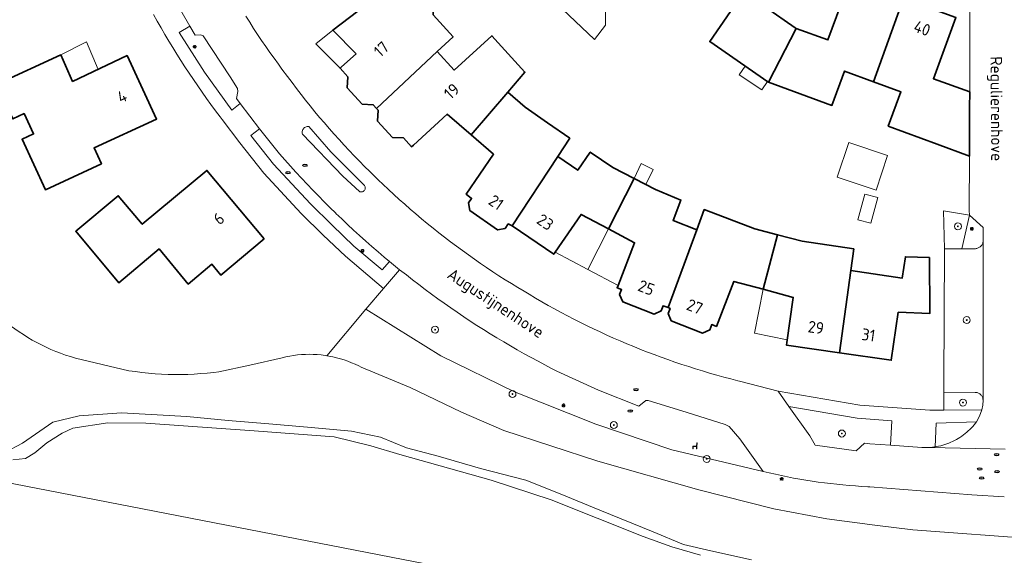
# Model space of a CAD drawing. Header units: metres. Extents: x 152610 to 160096, y 456114 to 462495.
# Tile 507 of 938: x 158282 to 158396, y 459762 to 459823. Entities that reach past the tile are written whole.
import ezdxf
from ezdxf.enums import TextEntityAlignment as Align

# ---------------------------------------------------------------- set-up
doc = ezdxf.new("R2010")
doc.units = ezdxf.units.M
doc.header["$LTSCALE"] = 0.5
doc.layers.get('0').update_dxf_attribs({"linetype": 'CONTINUOUS'})
for name, color, linetype, lineweight in [('B-PV-GK-BESCHOEIING-G', 251, 'GK-BESCHOEIING-SO', 18), ('B-PV-GR-BEPLANTING_CULTUUR_BODEMBEDEKKER-GV', 251, 'CONTINUOUS', 18), ('B-PV-GR-BEPLANTING_CULTUUR_HEESTERS-GV', 251, 'CONTINUOUS', 18), ('B-PV-GR-BOOM-S', 251, 'CONTINUOUS', 25), ('B-PV-GR-GRAS-GV', 251, 'CONTINUOUS', 13), ('B-PV-GR-HAAG-GV', 251, 'CONTINUOUS', 13), ('B-PV-GW-TALUD_KRUIN-G', 251, 'CONTINUOUS', 18), ('B-PV-IE-MEUBILAIR-S', 251, 'CONTINUOUS', 25), ('B-PV-IE-MEUBILAIR_WEGMEUBILAIR-S', 251, 'CONTINUOUS', 25), ('B-PV-OG-BEBOUWING-GV', 6, 'CONTINUOUS', 35), ('B-PV-OG-BEBOUWING-T18', 1, 'CONTINUOUS', 18), ('B-PV-OG-BEBOUWING_OVERBOUWING-GV', 251, 'CONTINUOUS', 18), ('B-PV-OG-BEBOUWING_SCHUUR-GV', 251, 'CONTINUOUS', 18), ('B-PV-OG-TERREIN_BEGROEID-GV', 251, 'CONTINUOUS', 18), ('B-PV-OG-TERREIN_OEVER-GV', 251, 'CONTINUOUS', 18), ('B-PV-OG-TOPOGRAFIE-T18', 1, 'CONTINUOUS', 18), ('B-PV-OG-WATER_SLOOT-GV', 251, 'CONTINUOUS', 18), ('B-PV-VH-ONVERHARD_ZAND-GV', 251, 'CONTINUOUS', 18), ('B-PV-VH-OPENVERHARDING_BETONSTRAATSTEEN-GV', 251, 'CONTINUOUS', 18), ('B-PV-VH-OPENVERHARDING_TEGEL-GV', 251, 'CONTINUOUS', 18)]:
    doc.layers.add(name, color=color, linetype=linetype, lineweight=lineweight)
doc.styles.add('NLCS-ISO', font='NLCS-ISO.ttf')
doc.styles.add('NLCS-ISO-M750-T18', font='NLCS-ISO.ttf', dxfattribs={"height": 1.35})
doc.linetypes.add('GK-BESCHOEIING-SO', pattern='A,18,-3,[1,NLCS.SHX,S=0.6,R=0,X=0,Y=0],-3', length=24)

# ---------------------------------------------------------------- blocks, each defined once
blk = doc.blocks.new('SIE-MEUBILAIR_PAAL_LICHTMAST-SO')
for points in [[(-0.62, 0), (-1, 0)], [(-0.71, 0.71), (-0.44, 0.44)], [(0, 1), (0, 0.62)], [(0.44, 0.44), (0.71, 0.71)], [(1, 0), (0.62, 0)], [(-0.71, -0.71), (-0.44, -0.44)], [(0, -0.62), (0, -1)], [(0.44, -0.44), (0.71, -0.71)]]:
    blk.add_lwpolyline(points)
blk.add_circle((0, 0), 0.5)
blk = doc.blocks.new('SIE-MEUBILAIR_PUT_RIOOLPUT-SO')
blk.add_ellipse((0, 0), major_axis=(1.25, 0), ratio=0.54)
at = {"style": 'NLCS-ISO'}
blk.add_text('ri', height=0.75, dxfattribs=at).set_placement((-0.04, 0.07), align=Align.MIDDLE_CENTER)
blk = doc.blocks.new('SIE-WEG_ZITBANK-SO')
at = {"color": 0, "linetype": 'ByBlock', "lineweight": 18}
blk.add_lwpolyline([(-0.91, -1.63), (-0.91, -0.2), (1.09, -0.2), (1.09, -1.63), (1.29, -1.63), (1.29, -0.21), (1.54, 1.78), (1.33, 1.78), (1.11, 0), (-1.11, 0), (-1.11, -1.63)], close=True, dxfattribs=at)
blk = doc.blocks.new('SGR-BOOM_GBKN-SO')
at = {"linetype": 'ByBlock', "lineweight": 18}
h = blk.add_hatch(color=0, dxfattribs=at)
h.dxf.hatch_style = 1
edge = h.paths.add_edge_path()
edge.add_arc((0, 0), 0.25, 0, 360)
at = {"color": 0, "linetype": 'ByBlock', "lineweight": 18}
for radius in [2, 0.25]:
    blk.add_circle((0, 0), radius, dxfattribs=at)
at = {"color": 0, "linetype": 'ByBlock', "lineweight": 18, "style": 'NLCS-ISO'}
blk.add_attdef('SOORT', (2.5, 0), '', height=1.5, dxfattribs=at)

msp = doc.modelspace()

# ---------------------------------------------------------------- linework, layer by layer
at = {"layer": 'B-PV-GK-BESCHOEIING-G', "flags": 128}
msp.add_lwpolyline([(158111.976, 459807.457), (158112.681, 459809.328), (158114.707, 459809.829), (158133.175, 459806.413), (158168.926, 459799.346), (158203.533, 459792.593), (158227.122, 459788.063), (158248.059, 459784.067), (158250.251, 459784.033), (158255.499, 459784.701), (158258.191, 459785.264), (158259.787, 459785.683), (158260.876, 459786.831), (158261.284, 459787.303), (158261.68, 459787.786), (158262.063, 459788.279), (158262.434, 459788.781), (158262.791, 459789.293), (158263.135, 459789.814), (158263.466, 459790.343), (158263.783, 459790.881), (158264.086, 459791.426), (158264.375, 459791.979), (158264.65, 459792.54), (158264.681, 459792.606), (158264.77, 459792.869), (158264.843, 459793.138), (158264.901, 459793.41), (158264.944, 459793.685), (158264.97, 459793.962), (158264.98, 459794.241), (158264.975, 459794.519), (158264.953, 459794.796), (158264.915, 459795.072), (158264.862, 459795.346), (158264.793, 459795.615), (158264.781, 459795.656), (158264.221, 459797.937), (158253.553, 459819.708), (158251.981, 459823.398), (158251.807, 459823.957), (158251.648, 459824.52), (158251.505, 459825.087), (158251.377, 459825.658), (158251.266, 459826.232), (158251.169, 459826.809), (158251.089, 459827.389), (158251.025, 459827.97), (158250.976, 459828.553), (158250.943, 459829.137), (158250.927, 459829.722), (158250.926, 459830.307), (158250.942, 459830.892), (158250.973, 459831.476), (158251.02, 459832.059), (158251.084, 459832.641), (158251.163, 459833.221), (158251.258, 459833.798), (158251.368, 459834.372), (158251.495, 459834.944), (158251.637, 459835.511), (158251.794, 459836.075), (158251.967, 459836.634), (158252.155, 459837.188), (158252.358, 459837.736), (158252.359, 459837.74), (158258.494, 459851.702), (158258.742, 459852.453), (158258.974, 459853.209), (158259.191, 459853.97), (158259.392, 459854.735), (158259.578, 459855.504), (158259.748, 459856.277), (158259.903, 459857.052), (158260.042, 459857.831), (158260.165, 459858.613), (158260.272, 459859.396), (158260.364, 459860.182), (158260.44, 459860.97), (158260.499, 459861.759), (158260.543, 459862.548), (158260.57, 459863.339), (158260.582, 459864.13), (158260.578, 459864.921), (158260.557, 459865.712), (158260.521, 459866.502), (158260.469, 459867.292), (158260.401, 459868.08), (158260.316, 459868.866), (158260.216, 459869.651), (158260.129, 459870.251), (158259.701, 459871.683), (158258.779, 459873.987), (158258.655, 459874.346), (158258.546, 459874.709), (158258.452, 459875.077), (158258.374, 459875.448), (158258.311, 459875.822), (158258.264, 459876.199), (158258.234, 459876.577), (158258.219, 459876.956), (158258.22, 459877.336), (158258.237, 459877.715), (158258.271, 459878.093), (158258.32, 459878.469), (158258.385, 459878.843), (158258.465, 459879.213), (158258.561, 459879.58), (158258.673, 459879.943), (158258.8, 459880.301), (158258.941, 459880.653), (158259.098, 459880.998), (158259.269, 459881.337), (158259.454, 459881.669), (158259.507, 459881.757), (158262.62, 459886.798), (158262.832, 459887.112), (158263.057, 459887.416), (158263.294, 459887.711), (158263.544, 459887.995), (158263.806, 459888.268), (158264.079, 459888.53), (158264.363, 459888.781), (158264.657, 459889.019), (158264.961, 459889.244), (158265.274, 459889.457), (158265.596, 459889.656), (158265.926, 459889.841), (158266.263, 459890.012), (158266.608, 459890.169), (158266.959, 459890.311), (158267.315, 459890.438), (158267.677, 459890.55), (158268.043, 459890.646), (158268.412, 459890.727), (158268.785, 459890.793), (158269.16, 459890.842), (158269.315, 459890.858), (158269.593, 459890.845), (158269.87, 459890.816), (158270.144, 459890.771), (158270.416, 459890.711), (158270.684, 459890.635), (158270.947, 459890.544), (158271.205, 459890.437), (158271.455, 459890.317), (158271.699, 459890.182), (158271.934, 459890.033), (158272.161, 459889.871), (158272.378, 459889.696), (158272.47, 459889.615), (158274.019, 459887.84), (158275.464, 459885.748), (158278.471, 459879.748), (158279.038, 459878.316), (158279.115, 459877.776), (158279.176, 459877.233), (158279.22, 459876.689), (158279.249, 459876.144), (158279.262, 459875.598), (158279.259, 459875.052), (158279.24, 459874.506), (158279.205, 459873.961), (158279.154, 459873.417), (158279.087, 459872.875), (158279.005, 459872.335), (158278.906, 459871.798), (158278.792, 459871.264), (158278.662, 459870.734), (158278.517, 459870.207), (158278.38, 459869.759), (158277.422, 459866.693), (158275.106, 459861.538), (158272.473, 459856.836), (158270.666, 459854.587), (158266.561, 459850.367), (158263.917, 459847.659), (158262.528, 459845.727), (158261.42, 459843.692), (158260.523, 459841.273), (158260.11, 459840.047), (158259.925, 459837.005), (158260.078, 459834.627), (158265.974, 459818.391), (158273.951, 459798.879), (158275.581, 459795.04), (158277.135, 459792.284), (158277.504, 459791.814), (158277.885, 459791.353), (158278.278, 459790.903), (158278.683, 459790.464), (158279.1, 459790.035), (158279.528, 459789.618), (158279.967, 459789.212), (158280.417, 459788.819), (158280.877, 459788.437), (158281.347, 459788.068), (158281.827, 459787.712), (158282.316, 459787.368), (158282.814, 459787.038), (158283.321, 459786.721), (158283.837, 459786.418), (158284.36, 459786.129), (158284.89, 459785.854), (158285.428, 459785.593), (158285.973, 459785.347), (158286.524, 459785.116), (158287.081, 459784.899), (158287.644, 459784.697), (158288.211, 459784.511), (158288.784, 459784.339), (158288.793, 459784.337), (158294.949, 459782.898), (158295.693, 459782.788), (158296.44, 459782.693), (158297.188, 459782.615), (158297.937, 459782.552), (158298.688, 459782.505), (158299.439, 459782.474), (158300.191, 459782.46), (158300.943, 459782.461), (158301.695, 459782.478), (158302.447, 459782.511), (158303.197, 459782.56), (158303.947, 459782.625), (158304.694, 459782.706), (158305.27, 459782.78), (158308.834, 459783.534), (158312.538, 459784.393), (158312.979, 459784.496), (158313.423, 459784.582), (158313.87, 459784.653), (158314.319, 459784.708), (158314.77, 459784.747), (158315.222, 459784.77), (158315.674, 459784.777), (158316.126, 459784.768), (158316.578, 459784.743), (158317.029, 459784.703), (158317.478, 459784.646), (158317.924, 459784.573), (158318.368, 459784.485), (158318.809, 459784.381), (158319.245, 459784.262), (158319.677, 459784.127), (158320.104, 459783.977), (158320.525, 459783.812), (158320.94, 459783.632), (158321.349, 459783.438), (158321.64, 459783.288), (158327.249, 459780.975), (158333.177, 459778.139), (158338.016, 459776.031), (158348.81, 459772.521), (158360.443, 459769.226), (158369.06, 459767.034), (158375.154, 459765.878), (158380.65, 459765.173), (158385.026, 459764.637), (158399.549, 459763.562), (158408.888, 459763.612), (158420.149, 459764.268), (158426.691, 459764.66), (158427.011, 459764.618), (158427.327, 459764.559), (158427.641, 459764.485), (158427.95, 459764.396), (158428.255, 459764.291), (158428.554, 459764.171), (158428.847, 459764.037), (158429.133, 459763.888), (158429.411, 459763.725), (158429.68, 459763.549), (158429.941, 459763.359), (158430.192, 459763.157), (158430.432, 459762.943), (158430.662, 459762.717), (158430.88, 459762.479), (158431.086, 459762.232), (158431.28, 459761.974), (158431.461, 459761.708), (158431.628, 459761.432), (158431.781, 459761.149), (158431.92, 459760.858), (158432.045, 459760.561), (158432.155, 459760.258), (158432.249, 459759.951), (158432.328, 459759.638), (158432.33, 459759.628), (158433.091, 459757.529), (158433.182, 459757.319), (158433.287, 459757.117), (158433.406, 459756.922), (158433.539, 459756.736), (158433.684, 459756.56), (158433.841, 459756.395), (158434.009, 459756.241), (158434.188, 459756.099), (158434.376, 459755.97), (158434.572, 459755.854), (158434.777, 459755.753), (158434.988, 459755.666), (158435.204, 459755.594), (158435.425, 459755.537), (158435.613, 459755.502), (158441.142, 459754.563), (158454.547, 459751.989), (158464.731, 459749.621), (158476.035, 459747.674), (158478.835, 459747.572), (158479.281, 459747.718), (158479.723, 459747.88), (158480.158, 459748.056), (158480.588, 459748.247), (158481.01, 459748.453), (158481.425, 459748.673), (158481.833, 459748.907), (158482.232, 459749.154), (158482.623, 459749.415), (158482.891, 459749.606), (158483.286, 459749.89), (158483.672, 459750.187), (158484.047, 459750.496), (158484.412, 459750.818), (158484.766, 459751.152), (158485.109, 459751.496), (158485.44, 459751.852), (158485.76, 459752.219), (158486.067, 459752.596), (158486.362, 459752.983), (158486.644, 459753.379), (158486.912, 459753.785), (158487.168, 459754.199), (158487.409, 459754.621), (158487.574, 459754.93), (158487.667, 459755.222), (158487.744, 459755.519), (158487.806, 459755.82), (158487.852, 459756.123), (158487.882, 459756.428), (158487.896, 459756.735), (158487.894, 459757.041), (158487.877, 459757.348), (158487.843, 459757.652), (158487.793, 459757.955), (158487.728, 459758.255), (158487.71, 459758.324), (158485.844, 459768.994), (158485.841, 459769.237), (158485.854, 459769.48), (158485.883, 459769.722), (158485.928, 459769.961), (158485.989, 459770.196), (158486.065, 459770.428), (158486.156, 459770.653), (158486.261, 459770.872), (158486.381, 459771.084), (158486.514, 459771.288), (158486.66, 459771.482), (158486.819, 459771.666), (158486.99, 459771.84), (158487.172, 459772.001), (158487.364, 459772.151), (158487.565, 459772.287), (158487.775, 459772.41), (158487.87, 459772.46), (158488.101, 459772.562), (158488.338, 459772.648), (158488.58, 459772.72), (158488.827, 459772.776), (158489.076, 459772.816), (158489.327, 459772.84), (158489.58, 459772.849), (158489.832, 459772.841), (158490.083, 459772.817), (158490.333, 459772.778), (158490.579, 459772.723), (158490.822, 459772.652), (158491.059, 459772.566), (158491.291, 459772.466), (158491.515, 459772.35), (158491.732, 459772.221), (158491.941, 459772.078), (158492.139, 459771.923), (158492.328, 459771.755), (158492.506, 459771.576), (158492.672, 459771.385), (158492.825, 459771.185), (158492.966, 459770.975), (158493.093, 459770.757), (158493.206, 459770.531), (158493.304, 459770.298), (158493.331, 459770.227), (158497.295, 459760.609), (158499.119, 459757.147), (158500, 459755.86), (158503.73, 459751.19), (158504.242, 459750.589), (158504.766, 459750), (158505.147, 459749.584), (158505.534, 459749.173), (158505.927, 459748.768), (158506.326, 459748.369), (158506.73, 459747.975), (158507.139, 459747.587), (158507.554, 459747.205), (158507.975, 459746.829), (158508.401, 459746.458), (158508.832, 459746.094), (158509.268, 459745.736), (158509.709, 459745.385), (158510.155, 459745.039), (158510.606, 459744.7), (158511.062, 459744.367), (158511.522, 459744.041), (158511.987, 459743.721), (158512.457, 459743.408), (158512.931, 459743.102), (158513.409, 459742.802), (158513.891, 459742.51), (158514.377, 459742.224), (158514.868, 459741.945), (158515.22, 459741.75), (158517.678, 459740.491), (158520.219, 459739.409), (158521.882, 459738.813), (158523.57, 459738.29), (158523.808, 459738.258), (158524.047, 459738.234), (158524.287, 459738.218), (158524.527, 459738.21), (158524.767, 459738.21), (158525.007, 459738.218), (158525.247, 459738.234), (158525.486, 459738.258), (158525.724, 459738.29), (158525.961, 459738.33), (158526.196, 459738.378), (158526.43, 459738.433), (158526.662, 459738.497), (158526.891, 459738.567), (158527.118, 459738.646), (158527.343, 459738.732), (158527.564, 459738.826), (158527.782, 459738.926), (158527.997, 459739.034), (158528.208, 459739.149), (158528.414, 459739.272), (158528.617, 459739.4), (158528.816, 459739.536), (158529.009, 459739.678), (158529.198, 459739.826), (158529.382, 459739.981), (158529.561, 459740.142), (158529.734, 459740.308), (158529.901, 459740.481), (158530.02, 459740.61), (158532.81, 459743.57), (158532.855, 459743.613), (158533.023, 459743.767), (158533.197, 459743.915), (158533.376, 459744.057), (158533.56, 459744.192), (158533.748, 459744.322), (158533.941, 459744.444), (158534.138, 459744.559), (158534.339, 459744.668), (158534.543, 459744.77), (158534.752, 459744.864), (158534.963, 459744.951), (158535.177, 459745.03), (158535.394, 459745.102), (158535.613, 459745.166), (158535.834, 459745.223), (158535.873, 459745.232), (158536.097, 459745.28), (158536.322, 459745.32), (158536.549, 459745.352), (158536.777, 459745.376), (158537.005, 459745.392), (158537.234, 459745.4), (158537.463, 459745.4), (158537.691, 459745.392), (158537.92, 459745.376), (158538.147, 459745.352), (158538.374, 459745.321), (158538.599, 459745.281), (158538.823, 459745.233), (158539.045, 459745.178), (158539.265, 459745.115), (158539.483, 459745.044), (158539.698, 459744.966), (158539.91, 459744.88), (158540.796, 459744.357), (158541.686, 459743.842), (158542.58, 459743.333), (158543.478, 459742.832), (158544.38, 459742.337), (158545.286, 459741.849), (158546.195, 459741.369), (158547.109, 459740.895), (158548.025, 459740.429), (158548.946, 459739.969), (158549.87, 459739.517), (158550.797, 459739.072), (158551.728, 459738.635), (158552.662, 459738.204), (158553.6, 459737.781), (158554.541, 459737.365), (158555.485, 459736.957), (158556.432, 459736.556), (158557.382, 459736.162), (158558.336, 459735.775), (158559.292, 459735.397), (158560.03, 459735.11), (158561.076, 459734.711), (158562.124, 459734.32), (158563.175, 459733.936), (158564.229, 459733.56), (158565.286, 459733.192), (158566.345, 459732.831), (158567.407, 459732.477), (158568.471, 459732.131), (158569.538, 459731.793), (158570.607, 459731.462), (158571.678, 459731.139), (158572.752, 459730.824), (158573.828, 459730.516), (158574.906, 459730.216), (158575.986, 459729.924), (158577.068, 459729.64), (158578.152, 459729.363), (158579.239, 459729.094), (158580.327, 459728.833), (158581.417, 459728.579), (158582.509, 459728.334), (158583.602, 459728.096), (158584.697, 459727.866), (158585.794, 459727.644), (158586.892, 459727.429), (158587.992, 459727.223), (158589.093, 459727.024), (158590.196, 459726.834), (158591.12, 459726.68), (158608.59, 459723.29), (158624.85, 459720.15), (158627.359, 459719.888), (158629.88, 459719.99), (158636.309, 459720.76), (158642.72, 459721.67), (158650.18, 459723.585), (158657.6, 459725.65), (158657.664, 459725.665), (158657.834, 459725.7), (158658.005, 459725.727), (158658.177, 459725.746), (158658.349, 459725.758), (158658.522, 459725.761), (158658.695, 459725.756), (158658.868, 459725.743), (158659.039, 459725.722), (158659.21, 459725.693), (158659.379, 459725.657), (158659.546, 459725.613), (158659.711, 459725.56), (158659.874, 459725.501), (158660.033, 459725.434), (158660.189, 459725.359), (158660.342, 459725.278), (158660.491, 459725.19), (158660.635, 459725.094), (158660.775, 459724.992), (158660.91, 459724.884), (158661.04, 459724.77), (158669.57, 459718.6), (158678.88, 459711.93), (158679.126, 459711.729), (158679.377, 459711.533), (158679.633, 459711.344), (158679.894, 459711.162), (158680.159, 459710.986), (158680.428, 459710.817), (158680.702, 459710.655), (158680.979, 459710.5), (158681.261, 459710.352), (158681.546, 459710.21), (158681.834, 459710.077), (158682.126, 459709.95), (158682.421, 459709.831), (158682.719, 459709.719), (158683.019, 459709.615), (158683.322, 459709.518), (158683.628, 459709.429), (158683.935, 459709.348), (158684.245, 459709.274), (158684.556, 459709.208), (158684.868, 459709.151), (158685.183, 459709.101), (158685.498, 459709.059), (158685.66, 459709.04), (158690.03, 459708.95), (158690.264, 459708.925), (158690.498, 459708.907), (158690.733, 459708.898), (158690.969, 459708.896), (158691.204, 459708.903), (158691.439, 459708.917), (158691.673, 459708.94), (158691.906, 459708.97), (158692.138, 459709.009), (158692.369, 459709.055), (158692.597, 459709.109), (158692.824, 459709.171), (158693.049, 459709.241), (158693.271, 459709.318), (158693.491, 459709.402), (158693.707, 459709.494), (158693.92, 459709.594), (158694.13, 459709.7), (158694.336, 459709.814), (158694.538, 459709.934), (158694.736, 459710.062), (158694.929, 459710.196), (158695.118, 459710.336), (158695.302, 459710.483), (158695.48, 459710.636), (158695.654, 459710.795), (158695.821, 459710.96), (158695.88, 459711.02), (158696.052, 459711.243), (158696.218, 459711.471), (158696.377, 459711.704), (158696.53, 459711.94), (158696.676, 459712.182), (158696.815, 459712.427), (158696.947, 459712.676), (158697.072, 459712.929), (158697.19, 459713.185), (158697.3, 459713.444), (158697.403, 459713.707), (158697.498, 459713.972), (158697.586, 459714.24), (158697.666, 459714.51), (158697.699, 459714.629), (158697.991, 459716.18), (158698.038, 459717.758), (158698.012, 459718.145), (158697.97, 459718.53), (158697.569, 459724.026), (158697.26, 459728.27), (158697.207, 459728.796), (158697.146, 459729.321), (158697.077, 459729.845), (158697, 459730.368), (158696.916, 459730.89), (158696.823, 459731.411), (158696.723, 459731.93), (158696.614, 459732.447), (158696.498, 459732.963), (158696.374, 459733.477), (158696.243, 459733.989), (158696.103, 459734.499), (158695.956, 459735.007), (158695.801, 459735.512), (158695.639, 459736.016), (158695.469, 459736.516), (158695.291, 459737.014), (158695.106, 459737.509), (158694.914, 459738.002), (158694.714, 459738.491), (158694.506, 459738.978), (158694.292, 459739.461), (158694.07, 459739.94), (158693.84, 459740.417), (158693.604, 459740.89), (158693.36, 459741.359), (158693.36, 459741.36), (158689.83, 459747.71)], dxfattribs=at)
at = {"layer": 'B-PV-GR-BEPLANTING_CULTUUR_BODEMBEDEKKER-GV', "flags": 128}
msp.add_lwpolyline([(158393.1, 459799.36), (158391.54, 459800.77), (158390.644, 459796.902), (158392.128, 459796.911), (158392.214, 459796.911), (158392.3, 459796.92), (158392.385, 459796.936), (158392.467, 459796.961), (158392.547, 459796.992), (158392.624, 459797.031), (158392.697, 459797.077), (158392.766, 459797.13), (158392.829, 459797.188), (158392.886, 459797.253), (158392.937, 459797.322), (158392.982, 459797.396), (158393.02, 459797.473), (158393.05, 459797.554), (158393.073, 459797.637), (158393.087, 459797.722), (158393.09, 459797.746)], close=True, dxfattribs=at)
at = {"layer": 'B-PV-GR-BEPLANTING_CULTUUR_HEESTERS-GV', "flags": 128}
msp.add_lwpolyline([(158391.54, 459800.77), (158388.566, 459801.254), (158388.65, 459796.89), (158390.644, 459796.902)], close=True, dxfattribs=at)
at = {"layer": 'B-PV-GR-GRAS-GV', "flags": 128}
for points in [[(158360.625, 459761.691), (158357.322, 459762.652), (158354.037, 459763.864), (158343.466, 459768.073), (158336.55, 459770.34), (158326.065, 459773.259), (158322.723, 459774.277), (158318.534, 459775.291), (158309.315, 459776.001), (158296.877, 459776.882), (158292.52, 459776.911), (158288.477, 459776.287), (158287.285, 459775.739), (158285.5, 459774.629), (158284.139, 459773.482), (158283.045, 459772.82), (158281.581, 459772.675)], [(158278.905, 459770.427), (158395.432, 459747.825)], [(158674.799, 459693.101), (158648.393, 459698.279), (158500, 459727.374), (158419.583, 459743.141), (158409.47, 459745.102), (158395.432, 459747.825), (158278.905, 459770.427)]]:
    msp.add_lwpolyline(points, dxfattribs=at)
at = {"layer": 'B-PV-GR-HAAG-GV', "flags": 128}
for points in [[(158302.552, 459821.453), (158301.922, 459822.456), (158300.724, 459821.727), (158303.614, 459817.188), (158306.763, 459812.824), (158307.711, 459813.599), (158307.319, 459814.176), (158307.445, 459814.981), (158307.415, 459815.319), (158306.592, 459816.637), (158303.471, 459821.374), (158303.218, 459821.457)], [(158311.79, 459808.38), (158309.936, 459810.676), (158308.96, 459809.92), (158311.56, 459806.61), (158315.81, 459802.07), (158318.31, 459799.6), (158320.8, 459797.21), (158324.04, 459794.49), (158324.87, 459795.44), (158324.282, 459795.934), (158323.567, 459796.545), (158322.857, 459797.161), (158322.152, 459797.783), (158321.453, 459798.411), (158320.76, 459799.045), (158320.071, 459799.685), (158319.388, 459800.331), (158318.736, 459800.959), (158318.711, 459800.983), (158318.039, 459801.64), (158317.373, 459802.303), (158316.713, 459802.972), (158316.058, 459803.646), (158315.409, 459804.326), (158314.766, 459805.012), (158314.128, 459805.702), (158313.497, 459806.399), (158312.872, 459807.1), (158312.252, 459807.807)], [(158392.18, 459780.409), (158388.59, 459780.44), (158388.582, 459778.367), (158392.934, 459778.39), (158393.052, 459778.947), (158393.089, 459779.516), (158393.084, 459779.601), (158393.071, 459779.685), (158393.05, 459779.767), (158393.022, 459779.847), (158392.986, 459779.924), (158392.943, 459779.998), (158392.894, 459780.067), (158392.838, 459780.131), (158392.776, 459780.189), (158392.709, 459780.242), (158392.638, 459780.288), (158392.563, 459780.327), (158392.484, 459780.359), (158392.402, 459780.383), (158392.319, 459780.399), (158392.234, 459780.408)], [(158378.64, 459777.45), (158370.78, 459778.8), (158373.177, 459775.404), (158373.789, 459774.354), (158378.513, 459773.701), (158379.484, 459774.576), (158380.096, 459774.496), (158382.44, 459774.33), (158382.62, 459777.12)], [(158392.225, 459776.866), (158392.333, 459777.006), (158387.711, 459776.865), (158387.603, 459774.16), (158387.753, 459774.184), (158387.991, 459774.231), (158388.227, 459774.285), (158388.461, 459774.347), (158388.693, 459774.417), (158388.923, 459774.495), (158389.15, 459774.58), (158389.374, 459774.672), (158389.594, 459774.772), (158389.812, 459774.879), (158390.025, 459774.993), (158390.235, 459775.114), (158390.441, 459775.242), (158390.642, 459775.377), (158390.839, 459775.518), (158391.031, 459775.666), (158391.218, 459775.82), (158391.4, 459775.98), (158391.577, 459776.146), (158391.748, 459776.318), (158391.913, 459776.495), (158392.072, 459776.678)]]:
    msp.add_lwpolyline(points, close=True, dxfattribs=at)
at = {"layer": 'B-PV-GW-TALUD_KRUIN-G', "flags": 128}
msp.add_lwpolyline([(158395.536, 459768.392), (158391.81, 459768.64), (158380.08, 459769.563), (158379.846, 459769.574), (158379.131, 459769.613), (158378.418, 459769.661), (158377.705, 459769.716), (158376.992, 459769.78), (158376.28, 459769.851), (158375.57, 459769.93), (158374.86, 459770.017), (158374.151, 459770.112), (158373.443, 459770.215), (158372.736, 459770.326), (158372.031, 459770.445), (158371.327, 459770.572), (158370.625, 459770.706), (158369.924, 459770.849), (158369.224, 459770.999), (158368.527, 459771.157), (158367.831, 459771.323), (158357.332, 459773.804), (158348.581, 459776.757), (158339.267, 459780.451), (158330.773, 459784.591), (158322.179, 459789.951)], dxfattribs=at)
at = {"layer": 'B-PV-OG-BEBOUWING-GV', "flags": 128}
for points in [[(158372.35, 459830.83), (158367.006, 459834.511), (158361.196, 459826.127), (158364.06, 459824.15), (158361.68, 459820.69), (158368.38, 459816.07), (158368.44, 459816.048), (158371.636, 459822.216), (158371.49, 459822.27), (158368.09, 459824.65)], [(158321.04, 459819.309), (158319.384, 459817.798), (158319.199, 459817.631), (158320.08, 459816.665), (158320.022, 459815.393), (158321.754, 459813.495), (158323.025, 459813.436), (158323.397, 459813.03), (158330.379, 459819.558), (158332.196, 459821.257), (158329.886, 459823.785), (158329.973, 459825.509), (158327.086, 459828.668), (158321.235, 459824.195), (158318.385, 459822.017)], [(158383.944, 459825.684), (158377.86, 459827.93), (158375.26, 459820.88), (158371.636, 459822.216), (158368.44, 459816.048), (158375.73, 459813.37), (158377.18, 459817.31), (158380.512, 459816.084)], [(158383.944, 459825.684), (158380.512, 459816.084), (158383.65, 459814.93), (158382.19, 459810.99), (158387.82, 459808.92), (158391.531, 459807.556), (158391.541, 459810.444), (158391.55, 459813.098), (158391.556, 459814.938), (158387.39, 459816.43), (158389.97, 459823.46)], [(158337.383, 459820.564), (158336.65, 459821.367), (158332.331, 459817.421), (158330.379, 459819.558), (158323.397, 459813.03), (158323.578, 459812.831), (158323.52, 459811.559), (158325.218, 459809.698), (158326.49, 459809.639), (158327.42, 459808.62), (158327.627, 459808.809), (158331.52, 459812.36), (158334.262, 459809.984), (158338.464, 459814.881), (158340.455, 459817.201)], [(158288.47, 459816.13), (158287.12, 459819.17), (158279.75, 459815.82), (158281.59, 459811.82), (158282.897, 459812.423), (158283.975, 459810.096), (158282.66, 459809.486), (158285.352, 459803.68), (158291.784, 459806.663), (158290.929, 459808.506), (158298.11, 459811.8), (158294.73, 459819.09), (158292.397, 459817.987)], [(158344.218, 459807.492), (158345.599, 459809.595), (158343.06, 459811.36), (158340.47, 459813.16), (158338.464, 459814.881), (158334.262, 459809.984), (158336.84, 459807.75), (158333.7, 459803.17), (158334.326, 459802.693), (158333.976, 459802.193), (158334.123, 459801.286), (158337.296, 459799.069), (158338.16, 459799.223), (158338.532, 459799.756), (158338.994, 459799.535)], [(158350.54, 459806.23), (158347.95, 459808.01), (158346.51, 459805.91), (158344.218, 459807.492), (158338.994, 459799.535), (158343.75, 459796.27), (158343.921, 459796.518), (158346.9, 459800.85), (158350.063, 459799.173), (158352.995, 459804.965)], [(158310.47, 459798.03), (158303.91, 459805.9), (158296.47, 459799.71), (158293.71, 459803), (158288.83, 459798.91), (158293.77, 459793), (158298.41, 459796.88), (158301.76, 459792.85), (158304.47, 459795.12), (158305.5, 459793.88)], [(158355.47, 459803.69), (158352.995, 459804.965), (158350.063, 459799.173), (158353.05, 459797.59), (158351.149, 459792.7), (158351.04, 459792.42), (158351.553, 459792.221), (158351.331, 459791.652), (158351.688, 459790.805), (158355.295, 459789.401), (158356.098, 459789.754), (158356.333, 459790.36), (158356.889, 459790.144), (158360.192, 459799.078), (158357.48, 459800.13), (158358.38, 459802.5)], [(158369.468, 459798.517), (158366.86, 459799.2), (158363.94, 459800.31), (158361.053, 459801.407), (158360.192, 459799.078), (158356.889, 459790.144), (158357.129, 459790.05), (158356.897, 459789.455), (158357.261, 459788.626), (158360.858, 459787.225), (158361.687, 459787.59), (158361.919, 459788.187), (158362.45, 459787.98), (158364.46, 459793.16), (158367.824, 459792.252)], [(158372.32, 459797.77), (158369.468, 459798.517), (158367.824, 459792.252), (158371.28, 459791.32), (158370.533, 459786.127), (158370.49, 459785.83), (158376.587, 459784.955), (158377.894, 459794.422), (158378.233, 459796.879)], [(158386.95, 459795.88), (158384.18, 459795.98), (158383.81, 459793.53), (158377.894, 459794.422), (158376.587, 459784.955), (158382.55, 459784.1), (158383.34, 459789.61), (158386.96, 459789.46)]]:
    msp.add_lwpolyline(points, close=True, dxfattribs=at)
at = {"layer": 'B-PV-OG-BEBOUWING_OVERBOUWING-GV', "flags": 128}
for points in [[(158349.702, 459826.596), (158348.116, 459828.064), (158344.781, 459824.414), (158348.437, 459820.941), (158349.718, 459822.565)], [(158321.04, 459819.309), (158318.385, 459822.017), (158316.413, 459820.45), (158319.199, 459817.631), (158319.384, 459817.798)], [(158291.388, 459817.51), (158290.066, 459820.686), (158287.12, 459819.17), (158288.47, 459816.13)], [(158382.127, 459807.629), (158377.67, 459809.114), (158376.341, 459805.124), (158380.797, 459803.639)], [(158347.679, 459794.533), (158350.063, 459799.173), (158346.9, 459800.85), (158343.921, 459796.518)], [(158353.05, 459797.59), (158350.063, 459799.173), (158347.679, 459794.533), (158351.149, 459792.7)], [(158371.28, 459791.32), (158367.824, 459792.252), (158366.845, 459787.208), (158370.58, 459786.456)]]:
    msp.add_lwpolyline(points, close=True, dxfattribs=at)
at = {"layer": 'B-PV-OG-BEBOUWING_SCHUUR-GV', "flags": 128}
for points in [[(158368.313, 459816.116), (158365.74, 459817.89), (158365.067, 459816.866), (158367.677, 459815.149)], [(158355.175, 459805.99), (158353.804, 459806.701), (158352.995, 459804.965), (158354.328, 459804.278)], [(158380.992, 459802.789), (158379.494, 459803.19), (158378.704, 459800.241), (158380.202, 459799.839)]]:
    msp.add_lwpolyline(points, close=True, dxfattribs=at)
at = {"layer": 'B-PV-OG-TERREIN_BEGROEID-GV', "flags": 128}
msp.add_lwpolyline([(158326.82, 459793.89), (158326.04, 459794.5), (158324.18, 459792.33), (158322.179, 459789.951), (158330.773, 459784.591), (158339.267, 459780.451), (158348.581, 459776.757), (158357.332, 459773.804), (158367.831, 459771.323), (158365.16, 459775.09), (158363.92, 459776.501), (158363.446, 459776.72), (158358.965, 459778.151), (158354.613, 459779.488), (158354.352, 459779.468), (158353.534, 459778.811), (158348.9, 459780.657), (158344.125, 459782.832), (158343.43, 459783.2), (158342.751, 459783.553), (158341.951, 459783.977), (158341.154, 459784.408), (158340.362, 459784.846), (158339.573, 459785.291), (158338.788, 459785.743), (158338.008, 459786.202), (158337.231, 459786.668), (158336.458, 459787.14), (158335.69, 459787.62), (158334.926, 459788.106), (158334.166, 459788.599), (158333.411, 459789.099), (158332.66, 459789.605), (158331.914, 459790.118), (158331.172, 459790.637), (158330.435, 459791.163), (158329.702, 459791.696), (158328.974, 459792.235), (158328.251, 459792.78), (158327.533, 459793.332)], close=True, dxfattribs=at)
msp.add_lwpolyline([(158395.536, 459768.392), (158391.81, 459768.64), (158380.08, 459769.563), (158379.846, 459769.574), (158379.131, 459769.613), (158378.418, 459769.661), (158377.705, 459769.716), (158376.992, 459769.78), (158376.28, 459769.851), (158375.57, 459769.93), (158374.86, 459770.017), (158374.151, 459770.112), (158373.443, 459770.215), (158372.736, 459770.326), (158372.031, 459770.445), (158371.327, 459770.572), (158370.625, 459770.706), (158369.924, 459770.849), (158369.224, 459770.999), (158368.527, 459771.157), (158367.831, 459771.323), (158357.332, 459773.804), (158348.581, 459776.757), (158339.267, 459780.451), (158330.773, 459784.591), (158322.179, 459789.951), (158317.688, 459784.612), (158317.924, 459784.573), (158318.368, 459784.485), (158318.809, 459784.381), (158319.245, 459784.262), (158319.677, 459784.127), (158320.104, 459783.977), (158320.525, 459783.812), (158320.94, 459783.632), (158321.349, 459783.438), (158321.64, 459783.288), (158327.249, 459780.975), (158333.177, 459778.139), (158338.016, 459776.031), (158348.81, 459772.521), (158360.443, 459769.226), (158369.06, 459767.034), (158375.154, 459765.878), (158380.65, 459765.173), (158385.026, 459764.637), (158399.549, 459763.562)], dxfattribs=at)
at = {"layer": 'B-PV-OG-TERREIN_OEVER-GV', "flags": 128}
for points in [[(158366.477, 459761.181), (158361.829, 459762.208), (158358.663, 459762.92), (158355.202, 459764.378), (158349.042, 459766.886), (158344.5, 459768.771), (158340.536, 459770.311), (158335.335, 459771.651), (158330.487, 459773.076), (158326.826, 459774.025), (158323.832, 459775.251), (158320.524, 459775.935), (158315.468, 459776.42), (158311.019, 459776.791), (158306.363, 459777.162), (158301.6, 459777.618), (158294.091, 459778.046), (158289.214, 459777.704), (158286.207, 459776.989), (158282.699, 459774.566), (158280.674, 459773.483)], [(158281.581, 459772.675), (158283.045, 459772.82), (158284.139, 459773.482), (158285.5, 459774.629), (158287.285, 459775.739), (158288.477, 459776.287), (158292.52, 459776.911), (158296.877, 459776.882), (158309.315, 459776.001), (158318.534, 459775.291), (158322.723, 459774.277), (158326.065, 459773.259), (158336.55, 459770.34), (158343.466, 459768.073), (158354.037, 459763.864), (158357.322, 459762.652), (158360.625, 459761.691)]]:
    msp.add_lwpolyline(points, dxfattribs=at)
at = {"layer": 'B-PV-OG-WATER_SLOOT-GV', "flags": 128}
for points in [[(158399.549, 459763.562), (158385.026, 459764.637), (158380.65, 459765.173), (158375.154, 459765.878), (158369.06, 459767.034), (158360.443, 459769.226), (158348.81, 459772.521), (158338.016, 459776.031), (158333.177, 459778.139), (158327.249, 459780.975), (158321.64, 459783.288), (158321.349, 459783.438), (158320.94, 459783.632), (158320.525, 459783.812), (158320.104, 459783.977), (158319.677, 459784.127), (158319.245, 459784.262), (158318.809, 459784.381), (158318.368, 459784.485), (158317.924, 459784.573), (158317.688, 459784.612), (158317.478, 459784.646), (158317.029, 459784.703), (158316.578, 459784.744), (158316.126, 459784.768), (158315.674, 459784.777), (158315.222, 459784.77), (158314.77, 459784.747), (158314.319, 459784.708), (158313.87, 459784.653), (158313.423, 459784.582), (158312.979, 459784.496), (158312.538, 459784.393), (158308.834, 459783.534), (158305.27, 459782.78), (158304.694, 459782.706), (158303.947, 459782.625), (158303.197, 459782.56), (158302.447, 459782.511), (158301.695, 459782.478), (158300.943, 459782.461), (158300.191, 459782.46), (158299.439, 459782.474), (158298.688, 459782.505), (158297.937, 459782.552), (158297.188, 459782.615), (158296.44, 459782.694), (158295.693, 459782.788), (158294.949, 459782.898), (158288.793, 459784.337), (158288.784, 459784.339), (158288.212, 459784.51), (158287.644, 459784.697), (158287.081, 459784.899), (158286.524, 459785.116), (158285.973, 459785.347), (158285.428, 459785.593), (158284.89, 459785.854), (158284.36, 459786.129), (158283.837, 459786.418), (158283.321, 459786.721), (158282.814, 459787.038), (158282.316, 459787.368)], [(158280.674, 459773.483), (158282.699, 459774.566), (158286.207, 459776.989), (158289.214, 459777.704), (158294.091, 459778.046), (158301.6, 459777.618), (158306.363, 459777.162), (158311.019, 459776.791), (158315.468, 459776.42), (158320.524, 459775.935), (158323.832, 459775.251), (158326.826, 459774.025), (158330.487, 459773.076), (158335.335, 459771.651), (158340.536, 459770.311), (158344.5, 459768.771), (158349.042, 459766.886), (158355.202, 459764.378), (158358.663, 459762.92), (158361.829, 459762.208), (158366.477, 459761.181)]]:
    msp.add_lwpolyline(points, dxfattribs=at)
at = {"layer": 'B-PV-VH-ONVERHARD_ZAND-GV', "flags": 128}
for points in [[(158302.552, 459821.453), (158301.922, 459822.456), (158300.724, 459821.727), (158303.614, 459817.188), (158306.763, 459812.824), (158307.711, 459813.599), (158307.319, 459814.176), (158307.445, 459814.981), (158307.415, 459815.319), (158306.592, 459816.637), (158303.471, 459821.374), (158303.218, 459821.457)], [(158311.79, 459808.38), (158309.936, 459810.676), (158308.96, 459809.92), (158311.56, 459806.61), (158315.81, 459802.07), (158318.31, 459799.6), (158320.8, 459797.21), (158324.04, 459794.49), (158324.87, 459795.44), (158324.282, 459795.934), (158323.567, 459796.545), (158322.857, 459797.161), (158322.152, 459797.783), (158321.453, 459798.411), (158320.76, 459799.045), (158320.071, 459799.685), (158319.388, 459800.331), (158318.736, 459800.959), (158318.711, 459800.983), (158318.039, 459801.64), (158317.373, 459802.303), (158316.713, 459802.972), (158316.058, 459803.646), (158315.409, 459804.326), (158314.766, 459805.012), (158314.128, 459805.702), (158313.497, 459806.399), (158312.872, 459807.1), (158312.252, 459807.807)], [(158392.18, 459780.409), (158388.59, 459780.44), (158388.582, 459778.367), (158392.934, 459778.39), (158393.052, 459778.947), (158393.089, 459779.516), (158393.084, 459779.601), (158393.071, 459779.685), (158393.05, 459779.767), (158393.022, 459779.847), (158392.986, 459779.924), (158392.943, 459779.998), (158392.894, 459780.067), (158392.838, 459780.131), (158392.776, 459780.189), (158392.709, 459780.242), (158392.638, 459780.288), (158392.563, 459780.327), (158392.484, 459780.359), (158392.402, 459780.383), (158392.319, 459780.399), (158392.234, 459780.408)], [(158378.64, 459777.45), (158370.78, 459778.8), (158373.177, 459775.404), (158373.789, 459774.354), (158378.513, 459773.701), (158379.484, 459774.576), (158380.096, 459774.496), (158382.44, 459774.33), (158382.62, 459777.12)], [(158392.225, 459776.866), (158392.333, 459777.006), (158387.711, 459776.865), (158387.603, 459774.16), (158387.753, 459774.184), (158387.991, 459774.231), (158388.227, 459774.285), (158388.461, 459774.347), (158388.693, 459774.417), (158388.923, 459774.495), (158389.15, 459774.58), (158389.374, 459774.672), (158389.594, 459774.772), (158389.812, 459774.879), (158390.025, 459774.993), (158390.235, 459775.114), (158390.441, 459775.242), (158390.642, 459775.377), (158390.839, 459775.518), (158391.031, 459775.666), (158391.218, 459775.82), (158391.4, 459775.98), (158391.577, 459776.146), (158391.748, 459776.318), (158391.913, 459776.495), (158392.072, 459776.678)]]:
    msp.add_lwpolyline(points, close=True, dxfattribs=at)
at = {"layer": 'B-PV-VH-OPENVERHARDING_BETONSTRAATSTEEN-GV', "flags": 128}
for points in [[(158391.57, 459828.8), (158391.58, 459822.03), (158391.556, 459814.938), (158391.55, 459813.098), (158391.541, 459810.444), (158391.531, 459807.556), (158391.51, 459801.29), (158391.54, 459800.77), (158393.1, 459799.36), (158393.09, 459797.746), (158393.089, 459779.516), (158393.052, 459778.947), (158392.934, 459778.39), (158392.691, 459777.673), (158392.333, 459777.006), (158392.225, 459776.866), (158392.072, 459776.678), (158391.913, 459776.495), (158391.748, 459776.318), (158391.577, 459776.146), (158391.4, 459775.98), (158391.218, 459775.82), (158391.031, 459775.666), (158390.839, 459775.518), (158390.642, 459775.377), (158390.441, 459775.242), (158390.235, 459775.114), (158390.025, 459774.993), (158389.812, 459774.879), (158389.594, 459774.772), (158389.374, 459774.672), (158389.15, 459774.58), (158388.923, 459774.495), (158388.693, 459774.417), (158388.461, 459774.347), (158388.227, 459774.285), (158387.991, 459774.231), (158387.753, 459774.184), (158387.603, 459774.16), (158387.514, 459774.145), (158387.274, 459774.114), (158387.032, 459774.091), (158395.635, 459773.873)], [(158300.02, 459825.84), (158301.922, 459822.456), (158302.552, 459821.453), (158303.218, 459821.457), (158303.471, 459821.374), (158306.592, 459816.637), (158307.415, 459815.319), (158307.445, 459814.981), (158307.319, 459814.176), (158307.711, 459813.599), (158308.82, 459812.135), (158309.936, 459810.676), (158311.79, 459808.38), (158312.252, 459807.807), (158312.872, 459807.1), (158313.497, 459806.399), (158314.128, 459805.702), (158314.766, 459805.012), (158315.409, 459804.326), (158316.058, 459803.646), (158316.713, 459802.972), (158317.373, 459802.303), (158318.039, 459801.64), (158318.711, 459800.983), (158318.736, 459800.959), (158319.388, 459800.331), (158320.071, 459799.685), (158320.76, 459799.045), (158321.453, 459798.411), (158322.152, 459797.783), (158322.857, 459797.161), (158323.567, 459796.545), (158324.282, 459795.934), (158324.87, 459795.44), (158326.04, 459794.5), (158326.82, 459793.89), (158327.533, 459793.332), (158328.251, 459792.78), (158328.974, 459792.235), (158329.702, 459791.696), (158330.435, 459791.163), (158331.172, 459790.637), (158331.914, 459790.118), (158332.66, 459789.605), (158333.411, 459789.099), (158334.166, 459788.599), (158334.926, 459788.106), (158335.69, 459787.62), (158336.458, 459787.14), (158337.231, 459786.668), (158338.008, 459786.202), (158338.788, 459785.743), (158339.573, 459785.291), (158340.362, 459784.846), (158341.154, 459784.408), (158341.951, 459783.977), (158342.751, 459783.553), (158343.43, 459783.2), (158344.125, 459782.832), (158348.9, 459780.657), (158353.534, 459778.811), (158354.352, 459779.468), (158354.613, 459779.488), (158358.965, 459778.151), (158363.446, 459776.72), (158363.92, 459776.501), (158365.16, 459775.09), (158367.831, 459771.323), (158368.527, 459771.157), (158369.224, 459770.999), (158369.924, 459770.849), (158370.625, 459770.706), (158371.327, 459770.572), (158372.031, 459770.445), (158372.736, 459770.326), (158373.443, 459770.215), (158374.151, 459770.112), (158374.86, 459770.017), (158375.57, 459769.93), (158376.28, 459769.851), (158376.992, 459769.78), (158377.705, 459769.716), (158378.418, 459769.661), (158379.131, 459769.613), (158379.846, 459769.574), (158380.08, 459769.563), (158391.81, 459768.64), (158395.536, 459768.392)], [(158395.635, 459773.873), (158387.032, 459774.091), (158386.791, 459774.077), (158386.548, 459774.07), (158386.306, 459774.071), (158386.064, 459774.08), (158382.44, 459774.33), (158380.096, 459774.496), (158379.484, 459774.576), (158378.513, 459773.701), (158373.789, 459774.354), (158373.177, 459775.404), (158370.78, 459778.8), (158369.54, 459780.55), (158365.091, 459781.708), (158364.919, 459781.751), (158364.105, 459781.958), (158363.293, 459782.173), (158362.483, 459782.396), (158361.675, 459782.626), (158360.869, 459782.865), (158360.066, 459783.11), (158359.265, 459783.364), (158358.467, 459783.625), (158357.671, 459783.893), (158356.878, 459784.17), (158356.087, 459784.453), (158355.299, 459784.745), (158354.514, 459785.043), (158353.731, 459785.35), (158352.952, 459785.663), (158352.176, 459785.984), (158351.403, 459786.313), (158350.633, 459786.649), (158349.866, 459786.992), (158349.103, 459787.342), (158348.343, 459787.7), (158347.586, 459788.065), (158346.833, 459788.437), (158346.083, 459788.816), (158345.337, 459789.202), (158344.595, 459789.596), (158343.857, 459789.996), (158343.122, 459790.404), (158342.391, 459790.818), (158341.665, 459791.24), (158340.942, 459791.668), (158340.348, 459792.018), (158339.619, 459792.455), (158338.895, 459792.899), (158338.175, 459793.35), (158337.459, 459793.807), (158336.747, 459794.271), (158336.04, 459794.742), (158335.337, 459795.22), (158334.639, 459795.704), (158333.946, 459796.195), (158333.257, 459796.692), (158332.572, 459797.196), (158331.893, 459797.706), (158331.218, 459798.222), (158330.549, 459798.745), (158329.884, 459799.274), (158329.224, 459799.81), (158328.569, 459800.351), (158327.92, 459800.899), (158327.275, 459801.453), (158326.636, 459802.012), (158326.002, 459802.578), (158325.374, 459803.15), (158324.751, 459803.727), (158324.133, 459804.311), (158323.633, 459804.794), (158322.735, 459805.661), (158322.634, 459805.76), (158322.03, 459806.359), (158321.432, 459806.963), (158320.839, 459807.573), (158320.253, 459808.189), (158319.672, 459808.81), (158319.097, 459809.436), (158318.528, 459810.068), (158317.965, 459810.705), (158317.408, 459811.347), (158316.857, 459811.995), (158316.312, 459812.648), (158315.773, 459813.305), (158315.241, 459813.968), (158314.715, 459814.636), (158314.195, 459815.309), (158313.681, 459815.987), (158313.174, 459816.669), (158312.529, 459817.542), (158312.116, 459818.1), (158311.626, 459818.775), (158311.142, 459819.454), (158310.665, 459820.138), (158310.194, 459820.827), (158309.731, 459821.52), (158309.273, 459822.217), (158308.823, 459822.919), (158308.379, 459823.625)]]:
    msp.add_lwpolyline(points, dxfattribs=at)
for points in [[(158315.619, 459810.931), (158315.516, 459810.939), (158315.414, 459810.93), (158315.314, 459810.906), (158315.219, 459810.866), (158315.131, 459810.813), (158315.052, 459810.746), (158314.985, 459810.668), (158314.931, 459810.581), (158314.891, 459810.486), (158314.866, 459810.386), (158314.856, 459810.284), (158314.863, 459810.181), (158314.886, 459810.08), (158319.538, 459805.257), (158321.449, 459803.46), (158321.453, 459803.459), (158321.535, 459803.434), (158321.621, 459803.424), (158321.707, 459803.431), (158321.79, 459803.453), (158321.868, 459803.491), (158321.937, 459803.542), (158321.996, 459803.605), (158322.042, 459803.678), (158322.074, 459803.758), (158322.091, 459803.842), (158322.091, 459803.928), (158322.076, 459804.013), (158322.046, 459804.094), (158322.001, 459804.167), (158321.943, 459804.231), (158318.152, 459808.052), (158315.624, 459810.93)], [(158315.619, 459810.931), (158315.624, 459810.93), (158318.152, 459808.052), (158321.943, 459804.231), (158322.001, 459804.167), (158322.046, 459804.094), (158322.076, 459804.013), (158322.091, 459803.928), (158322.091, 459803.842), (158322.074, 459803.758), (158322.042, 459803.678), (158321.996, 459803.605), (158321.937, 459803.542), (158321.868, 459803.491), (158321.79, 459803.453), (158321.707, 459803.431), (158321.621, 459803.424), (158321.535, 459803.434), (158321.453, 459803.459), (158321.449, 459803.46), (158319.538, 459805.257), (158314.886, 459810.08), (158314.863, 459810.181), (158314.856, 459810.284), (158314.866, 459810.386), (158314.891, 459810.486), (158314.931, 459810.581), (158314.985, 459810.668), (158315.052, 459810.746), (158315.131, 459810.813), (158315.219, 459810.866), (158315.314, 459810.906), (158315.414, 459810.93), (158315.516, 459810.939)], [(158393.089, 459779.516), (158393.09, 459797.746), (158393.087, 459797.722), (158393.073, 459797.637), (158393.05, 459797.554), (158393.02, 459797.473), (158392.982, 459797.396), (158392.937, 459797.322), (158392.886, 459797.253), (158392.829, 459797.188), (158392.766, 459797.13), (158392.697, 459797.077), (158392.624, 459797.031), (158392.547, 459796.992), (158392.467, 459796.961), (158392.385, 459796.936), (158392.3, 459796.92), (158392.214, 459796.911), (158392.128, 459796.911), (158390.644, 459796.902), (158388.65, 459796.89), (158388.594, 459781.491), (158388.59, 459780.44), (158392.18, 459780.409), (158392.234, 459780.408), (158392.319, 459780.399), (158392.402, 459780.383), (158392.484, 459780.359), (158392.563, 459780.327), (158392.638, 459780.288), (158392.709, 459780.242), (158392.776, 459780.189), (158392.838, 459780.131), (158392.894, 459780.067), (158392.943, 459779.998), (158392.986, 459779.924), (158393.022, 459779.847), (158393.05, 459779.767), (158393.071, 459779.685), (158393.084, 459779.601)]]:
    msp.add_lwpolyline(points, close=True, dxfattribs=at)
at = {"layer": 'B-PV-VH-OPENVERHARDING_TEGEL-GV', "flags": 128}
msp.add_lwpolyline([(158297.773, 459823.789), (158298.199, 459823.024), (158298.633, 459822.263), (158299.074, 459821.506), (158299.521, 459820.753), (158299.976, 459820.005), (158300.437, 459819.26), (158300.905, 459818.52), (158301.38, 459817.784), (158301.861, 459817.052), (158302.349, 459816.325), (158302.844, 459815.603), (158303.345, 459814.885), (158303.853, 459814.171), (158304.367, 459813.462), (158304.888, 459812.758), (158305.415, 459812.059), (158305.659, 459811.74), (158307.7, 459809.06), (158310.43, 459805.59), (158314.73, 459800.97), (158317.26, 459798.47), (158319.83, 459796.04), (158324.18, 459792.33), (158326.04, 459794.5), (158324.87, 459795.44), (158324.04, 459794.49), (158320.8, 459797.21), (158318.31, 459799.6), (158315.81, 459802.07), (158311.56, 459806.61), (158308.96, 459809.92), (158309.936, 459810.676), (158308.82, 459812.135), (158307.711, 459813.599), (158306.763, 459812.824), (158303.614, 459817.188), (158300.724, 459821.727), (158301.922, 459822.456), (158300.02, 459825.84)], dxfattribs=at)
msp.add_lwpolyline([(158378.93, 459778.92), (158369.54, 459780.55), (158370.78, 459778.8), (158378.64, 459777.45), (158382.62, 459777.12), (158382.44, 459774.33), (158386.064, 459774.08), (158386.306, 459774.071), (158386.548, 459774.07), (158386.791, 459774.077), (158387.032, 459774.091), (158387.274, 459774.114), (158387.514, 459774.145), (158387.603, 459774.16), (158387.711, 459776.865), (158392.333, 459777.006), (158392.691, 459777.673), (158392.934, 459778.39), (158388.582, 459778.367), (158386.96, 459778.359)], close=True, dxfattribs=at)

# ---------------------------------------------------------------- block references
at = {"layer": 'B-PV-GR-BOOM-S', "xscale": 0.2, "yscale": 0.2, "zscale": 0.2}
for p in [(158390.202, 459799.477), (158391.22, 459788.71), (158330.126, 459787.611), (158339.019, 459780.21), (158390.779, 459779.239), (158350.665, 459776.651), (158376.868, 459775.681), (158361.341, 459772.769)]:
    msp.add_blockref('SGR-BOOM_GBKN-SO', p, dxfattribs=at)
at = {"layer": 'B-PV-IE-MEUBILAIR-S', "xscale": 0.2, "yscale": 0.2, "zscale": 0.2}
for name, p in [('SIE-MEUBILAIR_PAAL_LICHTMAST-SO', (158302.501, 459820.103)), ('SIE-MEUBILAIR_PUT_RIOOLPUT-SO', (158315.159, 459806.491)), ('SIE-MEUBILAIR_PUT_RIOOLPUT-SO', (158313.217, 459805.657)), ('SIE-MEUBILAIR_PAAL_LICHTMAST-SO', (158391.803, 459799.196)), ('SIE-MEUBILAIR_PAAL_LICHTMAST-SO', (158321.78, 459796.662)), ('SIE-MEUBILAIR_PUT_RIOOLPUT-SO', (158353.218, 459780.708)), ('SIE-MEUBILAIR_PAAL_LICHTMAST-SO', (158344.887, 459778.918)), ('SIE-MEUBILAIR_PUT_RIOOLPUT-SO', (158352.543, 459778.255)), ('SIE-MEUBILAIR_PUT_RIOOLPUT-SO', (158394.656, 459773.251)), ('SIE-MEUBILAIR_PUT_RIOOLPUT-SO', (158392.72, 459771.605)), ('SIE-MEUBILAIR_PUT_RIOOLPUT-SO', (158394.712, 459771.312)), ('SIE-MEUBILAIR_PAAL_LICHTMAST-SO', (158369.955, 459770.472)), ('SIE-MEUBILAIR_PUT_RIOOLPUT-SO', (158392.938, 459770.576))]:
    msp.add_blockref(name, p, dxfattribs=at)
at = {"layer": 'B-PV-IE-MEUBILAIR_WEGMEUBILAIR-S', "xscale": 0.2, "yscale": 0.2, "zscale": 0.2}
msp.add_blockref('SIE-WEG_ZITBANK-SO', (158359.947, 459774.239), dxfattribs=at)

# ---------------------------------------------------------------- texts
at = {"layer": 'B-PV-OG-BEBOUWING-T18', "style": 'NLCS-ISO-M750-T18'}
for s, rotation, p in [('40', 339.7, (158386.091, 459822.227)), ('17', 42.4, (158323.948, 459819.822)), ('19', 42.4, (158332.029, 459814.994)), ('4', 24.9, (158294.152, 459814.393)), ('21', 325, (158337.141, 459802.227)), ('6', 39.8, (158305.27, 459800.364)), ('23', 325.5, (158342.787, 459799.964)), ('25', 338.7, (158354.398, 459792.433)), ('27', 338.7, (158359.967, 459790.255)), ('29', 351.8, (158373.894, 459787.867)), ('31', 351.9, (158379.923, 459787.002))]:
    msp.add_text(s, height=1.35, rotation=rotation, dxfattribs=at).set_placement(p, align=Align.MIDDLE)
at = {"layer": 'B-PV-OG-TOPOGRAFIE-T18', "style": 'NLCS-ISO-M750-T18'}
for s, rotation, p in [('Regulierenhove', 270.4, (158394.455, 459812.979)), ('Augustijnenhove', 326.5, (158336.997, 459790.497))]:
    msp.add_text(s, height=1.35, rotation=rotation, dxfattribs=at).set_placement(p, align=Align.MIDDLE)

doc.saveas('drawing.dxf')
